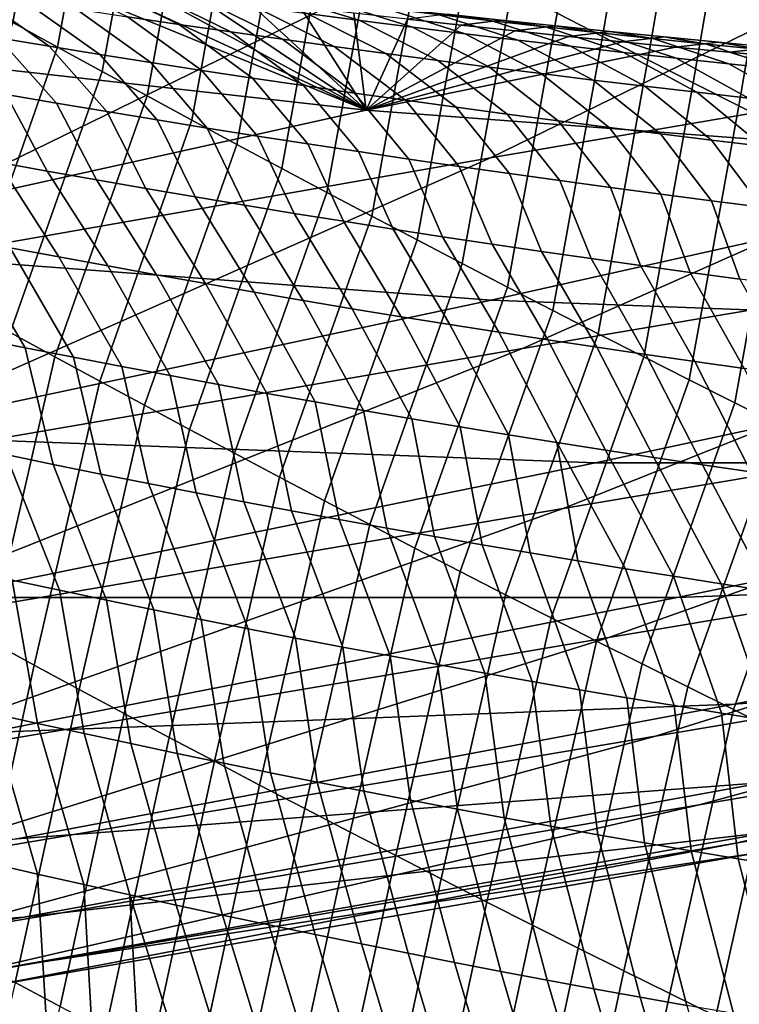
# Model space of a CAD drawing. Header units: metres. Extents: x -240 to 45, y -77 to 27.
# Tile 803 of 1056: x 12.946 to 13.817, y -25.258 to -24.067. Entities that reach past the tile are written whole.
import ezdxf

# ---------------------------------------------------------------- set-up
doc = ezdxf.new("R2010")
doc.units = ezdxf.units.M
doc.layers.add('solid_102011X2', color=7, linetype='CONTINUOUS')

msp = doc.modelspace()

# ---------------------------------------------------------------- linework, layer by layer
at = {"layer": 'solid_102011X2'}
for points in [[(12.968797, 23.521524), (12.419049, -23.807344), (11.8618, -24.081448), (12.418775, 23.807486)], [(12.524276, -24.089138, 0.275086), (13.587281, -23.524096, 0.275086), (12.543022, -24.080269, 0.28258)], [(12.80562, -23.938379, 0.234964), (13.587281, -23.524096, 0.275086), (12.524276, -24.089138, 0.275086)], [(13.587281, -23.524096, 0.275086), (13.098465, -23.791681, 0.281224), (12.543022, -24.080269, 0.28258)], [(15.284562, -23.65987, 14.05393), (14.42698, -24.078627, 14.25671), (13.516453, -24.233826, 10.08113), (14.380032, -23.812305, 9.87928)], [(12.884356, -24.040024, 121.346069), (12.938293, -24.069946, 121.363121), (12.998589, -23.73819, 121.570892), (12.944656, -23.708227, 121.554405)], [(12.938293, -24.069946, 121.363121), (12.992312, -24.099735, 121.380043), (13.052599, -23.768015, 121.58725), (12.998589, -23.73819, 121.570892)], [(13.596881, -24.058613, 121.743835), (13.651716, -24.086889, 121.758789), (13.706956, -23.764931, 121.975578), (13.652139, -23.736671, 121.961166)], [(13.651716, -24.086889, 121.758789), (13.706623, -24.115021, 121.773605), (13.761842, -23.793043, 121.989868), (13.706956, -23.764931, 121.975578)], [(12.992312, -24.099735, 121.380043), (13.046412, -24.129391, 121.396835), (13.106687, -23.797705, 121.603477), (13.052599, -23.768015, 121.58725)], [(12.543022, -24.080269, 0.28258), (13.098465, -23.791681, 0.281224), (12.797097, -24.033791, 1.528268)], [(13.046412, -24.129391, 121.396835), (13.100594, -24.158911, 121.413506), (13.160851, -23.827255, 121.619591), (13.106687, -23.797705, 121.603477)], [(13.706623, -24.115021, 121.773605), (13.761601, -24.143005, 121.788292), (13.816796, -23.821009, 122.004028), (13.761842, -23.793043, 121.989868)], [(14.380032, -23.812305, 9.87928), (13.516453, -24.233826, 10.08113), (12.623458, -24.390039, 5.916644), (13.493333, -23.965696, 5.716805)], [(13.761601, -24.143005, 121.788292), (13.816651, -24.170845, 121.802849), (13.871818, -23.848824, 122.018059), (13.816796, -23.821009, 122.004028)], [(13.100594, -24.158911, 121.413506), (13.154854, -24.188295, 121.430038), (13.215093, -23.856668, 121.635567), (13.160851, -23.827255, 121.619591)], [(13.816651, -24.170845, 121.802849), (13.871771, -24.198536, 121.817268), (13.926907, -23.876488, 122.03196), (13.871818, -23.848824, 122.018059)], [(13.154854, -24.188295, 121.430038), (13.209193, -24.217541, 121.446442), (13.26941, -23.885941, 121.651421), (13.215093, -23.856668, 121.635567)], [(13.209193, -24.217541, 121.446442), (13.263613, -24.246651, 121.462715), (13.323803, -23.915073, 121.667145), (13.26941, -23.885941, 121.651421)], [(13.263613, -24.246651, 121.462715), (13.31811, -24.275621, 121.478859), (13.378271, -23.944067, 121.682739), (13.323803, -23.915073, 121.667145)], [(15.349802, -23.924364, 18.444128), (14.483618, -24.307751, 18.650181), (13.555003, -24.464521, 14.462894), (14.42698, -24.078627, 14.25671)], [(13.31811, -24.275621, 121.478859), (13.372684, -24.304455, 121.494873), (13.432813, -23.972918, 121.698212), (13.378271, -23.944067, 121.682739)], [(12.623458, -24.390039, 5.916644), (11.920521, -24.46888, 1.725014), (12.797097, -24.033791, 1.528268), (13.493333, -23.965696, 5.716805)], [(13.372684, -24.304455, 121.494873), (13.427338, -24.333147, 121.510757), (13.487429, -24.001625, 121.713547), (13.432813, -23.972918, 121.698212)], [(12.961846, -24.010288, 74.041336), (12.897037, -24.001501, 74.060448), (12.48563, -24.077089, 71.943855), (13.365938, -24.176193, 71.796967)], [(13.427338, -24.333147, 121.510757), (13.482067, -24.361698, 121.526505), (13.542119, -24.03019, 121.72876), (13.487429, -24.001625, 121.713547)], [(13.026662, -24.018867, 74.022499), (12.961846, -24.010288, 74.041336), (13.365938, -24.176193, 71.796967)], [(12.976308, -24.014578, 75.094086), (13.0399, -24.02388, 75.080627), (13.139426, -24.072241, 75.446457), (13.076902, -24.062939, 75.459702)], [(12.889471, -24.033852, 75.50013), (12.982046, -24.098652, 75.864944), (12.920541, -24.08852, 75.878494), (12.827042, -24.023764, 75.51384)], [(13.091485, -24.027245, 74.003944), (13.026662, -24.018867, 74.022499), (13.365938, -24.176193, 71.796967)], [(13.0399, -24.02388, 75.080627), (13.103515, -24.032988, 75.067291), (13.201972, -24.081348, 75.433327), (13.139426, -24.072241, 75.446457)], [(13.156321, -24.035418, 73.985657), (13.091485, -24.027245, 74.003944), (13.365938, -24.176193, 71.796967)], [(13.193115, -24.028181, 74.660797), (13.257994, -24.03652, 74.64769), (13.358214, -24.06745, 75.015121), (13.294504, -24.059128, 75.027985)], [(12.951925, -24.043743, 75.486534), (13.043574, -24.108587, 75.851517), (12.982046, -24.098652, 75.864944), (12.889471, -24.033852, 75.50013)], [(13.103515, -24.032988, 75.067291), (13.167154, -24.041897, 75.05407), (13.264542, -24.090258, 75.420319), (13.201972, -24.081348, 75.433327)], [(13.221171, -24.043386, 73.967636), (13.156321, -24.035418, 73.985657), (13.365938, -24.176193, 71.796967)], [(13.257994, -24.03652, 74.64769), (13.322897, -24.044662, 74.634712), (13.421947, -24.075573, 75.00238), (13.358214, -24.06745, 75.015121)], [(13.482067, -24.361698, 121.526505), (13.536874, -24.39011, 121.542122), (13.596881, -24.058613, 121.743835), (13.542119, -24.03019, 121.72876)], [(13.014402, -24.053438, 75.473061), (13.105125, -24.118326, 75.838196), (13.043574, -24.108587, 75.851517), (12.951925, -24.043743, 75.486534)], [(13.167154, -24.041897, 75.05407), (13.230817, -24.050611, 75.04097), (13.327133, -24.098972, 75.407425), (13.264542, -24.090258, 75.420319)], [(13.28604, -24.051155, 73.94989), (13.221171, -24.043386, 73.967636), (13.365938, -24.176193, 71.796967)], [(13.230817, -24.050611, 75.04097), (13.294504, -24.059128, 75.027985), (13.389748, -24.107489, 75.394646), (13.327133, -24.098972, 75.407425)], [(13.350931, -24.058723, 73.932404), (13.28604, -24.051155, 73.94989), (13.365938, -24.176193, 71.796967)], [(13.322897, -24.044662, 74.634712), (13.387824, -24.052608, 74.621849), (13.485704, -24.0835, 74.989754), (13.421947, -24.075573, 75.00238)], [(13.387824, -24.052608, 74.621849), (13.452777, -24.060358, 74.609116), (13.549483, -24.09123, 74.977249), (13.485704, -24.0835, 74.989754)], [(13.463668, -24.059898, 74.219215), (13.517753, -24.067909, 74.596497), (13.452777, -24.060358, 74.609116), (13.398017, -24.052521, 74.231895)], [(13.076902, -24.062939, 75.459702), (13.166699, -24.127867, 75.824997), (13.105125, -24.118326, 75.838196), (13.014402, -24.053438, 75.473061)], [(13.139426, -24.072241, 75.446457), (13.228294, -24.137213, 75.811913), (13.166699, -24.127867, 75.824997), (13.076902, -24.062939, 75.459702)], [(13.294504, -24.059128, 75.027985), (13.358214, -24.06745, 75.015121), (13.452384, -24.115808, 75.381989), (13.389748, -24.107489, 75.394646)], [(13.415847, -24.066092, 73.915176), (13.350931, -24.058723, 73.932404), (13.365938, -24.176193, 71.796967)], [(13.463668, -24.059898, 74.219215), (13.415847, -24.066092, 73.915176), (13.480776, -24.073259, 73.898216), (13.529344, -24.06708, 74.206665)], [(13.452777, -24.060358, 74.609116), (13.517753, -24.067909, 74.596497), (13.613286, -24.098764, 74.964859), (13.549483, -24.09123, 74.977249)], [(13.529344, -24.06708, 74.206665), (13.582752, -24.075264, 74.584), (13.517753, -24.067909, 74.596497), (13.463668, -24.059898, 74.219215)], [(13.536874, -24.39011, 121.542122), (13.591756, -24.418377, 121.557602), (13.651716, -24.086889, 121.758789), (13.596881, -24.058613, 121.743835)], [(12.827139, -24.385422, 121.156532), (12.881058, -24.415222, 121.174103), (12.992312, -24.099735, 121.380043), (12.938293, -24.069946, 121.363121)], [(13.201972, -24.081348, 75.433327), (13.289912, -24.146358, 75.798935), (13.228294, -24.137213, 75.811913), (13.139426, -24.072241, 75.446457)], [(13.358214, -24.06745, 75.015121), (13.421947, -24.075573, 75.00238), (13.515042, -24.123934, 75.369446), (13.452384, -24.115808, 75.381989)], [(13.480776, -24.073259, 73.898216), (13.415847, -24.066092, 73.915176), (13.365938, -24.176193, 71.796967)], [(13.545691, -24.080223, 73.881538), (13.480776, -24.073259, 73.898216), (13.365938, -24.176193, 71.796967)], [(13.421947, -24.075573, 75.00238), (13.485704, -24.0835, 74.989754), (13.577724, -24.131859, 75.357018), (13.515042, -24.123934, 75.369446)], [(13.529344, -24.06708, 74.206665), (13.480776, -24.073259, 73.898216), (13.545691, -24.080223, 73.881538), (13.595044, -24.074068, 74.194237)], [(13.517753, -24.067909, 74.596497), (13.582752, -24.075264, 74.584), (13.677111, -24.106098, 74.952591), (13.613286, -24.098764, 74.964859)], [(13.595044, -24.074068, 74.194237), (13.647775, -24.08242, 74.571625), (13.582752, -24.075264, 74.584), (13.529344, -24.06708, 74.206665)], [(13.595044, -24.074068, 74.194237), (13.545691, -24.080223, 73.881538), (13.610594, -24.086985, 73.865143), (13.660769, -24.08086, 74.181923)], [(13.582752, -24.075264, 74.584), (13.647775, -24.08242, 74.571625), (13.740958, -24.113235, 74.940445), (13.677111, -24.106098, 74.952591)], [(13.660769, -24.08086, 74.181923), (13.712822, -24.089376, 74.559372), (13.647775, -24.08242, 74.571625), (13.595044, -24.074068, 74.194237)], [(13.365938, -24.176193, 71.796967), (12.48563, -24.077089, 71.943855), (11.744262, -24.239668, 67.732452), (12.62912, -24.339466, 67.577316)], [(14.42698, -24.078627, 14.25671), (13.555003, -24.464521, 14.462894), (12.638376, -24.62228, 10.286369), (13.516453, -24.233826, 10.08113)], [(12.920541, -24.08852, 75.878494), (12.990924, -24.167482, 76.244827), (12.930101, -24.157003, 76.258438), (12.859057, -24.07819, 75.892159)], [(12.982046, -24.098652, 75.864944), (13.051769, -24.177765, 76.231339), (12.990924, -24.167482, 76.244827), (12.920541, -24.08852, 75.878494)], [(13.264542, -24.090258, 75.420319), (13.351552, -24.15531, 75.786079), (13.289912, -24.146358, 75.798935), (13.201972, -24.081348, 75.433327)], [(13.610594, -24.086985, 73.865143), (13.545691, -24.080223, 73.881538), (13.365938, -24.176193, 71.796967)], [(13.675491, -24.093544, 73.84903), (13.610594, -24.086985, 73.865143), (13.365938, -24.176193, 71.796967)], [(13.485704, -24.0835, 74.989754), (13.549483, -24.09123, 74.977249), (13.640427, -24.139589, 75.344711), (13.577724, -24.131859, 75.357018)], [(13.591756, -24.418377, 121.557602), (13.646713, -24.446503, 121.572952), (13.706623, -24.115021, 121.773605), (13.651716, -24.086889, 121.758789)], [(13.660769, -24.08086, 74.181923), (13.610594, -24.086985, 73.865143), (13.675491, -24.093544, 73.84903), (13.726517, -24.087456, 74.169739)], [(13.647775, -24.08242, 74.571625), (13.712822, -24.089376, 74.559372), (13.804827, -24.120176, 74.928413), (13.740958, -24.113235, 74.940445)], [(13.726517, -24.087456, 74.169739), (13.777891, -24.096136, 74.547241), (13.712822, -24.089376, 74.559372), (13.660769, -24.08086, 74.181923)], [(13.726517, -24.087456, 74.169739), (13.675491, -24.093544, 73.84903), (13.740387, -24.099901, 73.833191), (13.792289, -24.093857, 74.157677)], [(13.792289, -24.093857, 74.157677), (13.842983, -24.102697, 74.535233), (13.777891, -24.096136, 74.547241), (13.726517, -24.087456, 74.169739)], [(12.881058, -24.415222, 121.174103), (12.935061, -24.444891, 121.191544), (13.046412, -24.129391, 121.396835), (12.992312, -24.099735, 121.380043)], [(13.043574, -24.108587, 75.851517), (13.112637, -24.187847, 76.217957), (13.051769, -24.177765, 76.231339), (12.982046, -24.098652, 75.864944)], [(13.327133, -24.098972, 75.407425), (13.413214, -24.164062, 75.773338), (13.351552, -24.15531, 75.786079), (13.264542, -24.090258, 75.420319)], [(13.389748, -24.107489, 75.394646), (13.474896, -24.172617, 75.760719), (13.413214, -24.164062, 75.773338), (13.327133, -24.098972, 75.407425)], [(13.740387, -24.099901, 73.833191), (13.675491, -24.093544, 73.84903), (13.365938, -24.176193, 71.796967)], [(13.805286, -24.106062, 73.817635), (13.740387, -24.099901, 73.833191), (13.365938, -24.176193, 71.796967), (14.249256, -24.242279, 71.649574)], [(13.549483, -24.09123, 74.977249), (13.613286, -24.098764, 74.964859), (13.703151, -24.14712, 75.33252), (13.640427, -24.139589, 75.344711)], [(13.613286, -24.098764, 74.964859), (13.677111, -24.106098, 74.952591), (13.765897, -24.154453, 75.32045), (13.703151, -24.14712, 75.33252)], [(13.712822, -24.089376, 74.559372), (13.777891, -24.096136, 74.547241), (13.868718, -24.126917, 74.916504), (13.804827, -24.120176, 74.928413)], [(13.792289, -24.093857, 74.157677), (13.740387, -24.099901, 73.833191), (13.805286, -24.106062, 73.817635), (13.858085, -24.100061, 74.145729)], [(13.777891, -24.096136, 74.547241), (13.842983, -24.102697, 74.535233), (13.932631, -24.133459, 74.904716), (13.868718, -24.126917, 74.916504)], [(13.858085, -24.100061, 74.145729), (13.908099, -24.109058, 74.523346), (13.842983, -24.102697, 74.535233), (13.792289, -24.093857, 74.157677)], [(13.858085, -24.100061, 74.145729), (13.805286, -24.106062, 73.817635), (13.870194, -24.112022, 73.802345), (13.923903, -24.106071, 74.133911)], [(13.105125, -24.118326, 75.838196), (13.173527, -24.197729, 76.204689), (13.112637, -24.187847, 76.217957), (13.043574, -24.108587, 75.851517)], [(13.452384, -24.115808, 75.381989), (13.536601, -24.180975, 75.748207), (13.474896, -24.172617, 75.760719), (13.389748, -24.107489, 75.394646)], [(13.677111, -24.106098, 74.952591), (13.740958, -24.113235, 74.940445), (13.828665, -24.161591, 75.308495), (13.765897, -24.154453, 75.32045)], [(13.870194, -24.112022, 73.802345), (13.805286, -24.106062, 73.817635), (14.249256, -24.242279, 71.649574)], [(13.166699, -24.127867, 75.824997), (13.234439, -24.207415, 76.191544), (13.173527, -24.197729, 76.204689), (13.105125, -24.118326, 75.838196)], [(13.515042, -24.123934, 75.369446), (13.598328, -24.189135, 75.735817), (13.536601, -24.180975, 75.748207), (13.452384, -24.115808, 75.381989)], [(13.577724, -24.131859, 75.357018), (13.660075, -24.197096, 75.723541), (13.598328, -24.189135, 75.735817), (13.515042, -24.123934, 75.369446)], [(13.646713, -24.446503, 121.572952), (13.701746, -24.474485, 121.588165), (13.761601, -24.143005, 121.788292), (13.706623, -24.115021, 121.773605)], [(13.740958, -24.113235, 74.940445), (13.804827, -24.120176, 74.928413), (13.891453, -24.168528, 75.296654), (13.828665, -24.161591, 75.308495)], [(13.804827, -24.120176, 74.928413), (13.868718, -24.126917, 74.916504), (13.954263, -24.175266, 75.284935), (13.891453, -24.168528, 75.296654)], [(12.935061, -24.444891, 121.191544), (12.989149, -24.474428, 121.208855), (13.100594, -24.158911, 121.413506), (13.046412, -24.129391, 121.396835)], [(13.228294, -24.137213, 75.811913), (13.295372, -24.216898, 76.178513), (13.234439, -24.207415, 76.191544), (13.166699, -24.127867, 75.824997)], [(13.640427, -24.139589, 75.344711), (13.721844, -24.204861, 75.71138), (13.660075, -24.197096, 75.723541), (13.577724, -24.131859, 75.357018)], [(12.930101, -24.157003, 76.258438), (12.979506, -24.249817, 76.625366), (12.91977, -24.238998, 76.638992), (12.869301, -24.146324, 76.272163)], [(13.289912, -24.146358, 75.798935), (13.356327, -24.226183, 76.165588), (13.295372, -24.216898, 76.178513), (13.228294, -24.137213, 75.811913)], [(13.351552, -24.15531, 75.786079), (13.417304, -24.23527, 76.152786), (13.356327, -24.226183, 76.165588), (13.289912, -24.146358, 75.798935)], [(13.703151, -24.14712, 75.33252), (13.783633, -24.212425, 75.699333), (13.721844, -24.204861, 75.71138), (13.640427, -24.139589, 75.344711)], [(13.701746, -24.474485, 121.588165), (13.756853, -24.502323, 121.603241), (13.816651, -24.170845, 121.802849), (13.761601, -24.143005, 121.788292)], [(13.765897, -24.154453, 75.32045), (13.845444, -24.219793, 75.687408), (13.783633, -24.212425, 75.699333), (13.703151, -24.14712, 75.33252)], [(12.990924, -24.167482, 76.244827), (13.039265, -24.260437, 76.611855), (12.979506, -24.249817, 76.625366), (12.930101, -24.157003, 76.258438)], [(12.989149, -24.474428, 121.208855), (13.04332, -24.503836, 121.226036), (13.154854, -24.188295, 121.430038), (13.100594, -24.158911, 121.413506)], [(13.413214, -24.164062, 75.773338), (13.478302, -24.244156, 76.140099), (13.417304, -24.23527, 76.152786), (13.351552, -24.15531, 75.786079)], [(15.418939, -24.151886, 22.849031), (14.545197, -24.499802, 23.056997), (13.604301, -24.657915, 18.859358), (14.483618, -24.307751, 18.650181)], [(13.828665, -24.161591, 75.308495), (13.907275, -24.226961, 75.675591), (13.845444, -24.219793, 75.687408), (13.765897, -24.154453, 75.32045)], [(13.051769, -24.177765, 76.231339), (13.099045, -24.270859, 76.59845), (13.039265, -24.260437, 76.611855), (12.990924, -24.167482, 76.244827)], [(13.474896, -24.172617, 75.760719), (13.539321, -24.25284, 76.127525), (13.478302, -24.244156, 76.140099), (13.413214, -24.164062, 75.773338)], [(13.756853, -24.502323, 121.603241), (13.812035, -24.530014, 121.618187), (13.871771, -24.198536, 121.817268), (13.816651, -24.170845, 121.802849)], [(14.249256, -24.242279, 71.649574), (13.365938, -24.176193, 71.796967), (12.62912, -24.339466, 67.577316), (13.517005, -24.406025, 67.421646)], [(13.112637, -24.187847, 76.217957), (13.158847, -24.281082, 76.585167), (13.099045, -24.270859, 76.59845), (13.051769, -24.177765, 76.231339)], [(13.536601, -24.180975, 75.748207), (13.600362, -24.261328, 76.115074), (13.539321, -24.25284, 76.127525), (13.474896, -24.172617, 75.760719)], [(13.598328, -24.189135, 75.735817), (13.661424, -24.269613, 76.10273), (13.600362, -24.261328, 76.115074), (13.536601, -24.180975, 75.748207)], [(13.04332, -24.503836, 121.226036), (13.097574, -24.533108, 121.24308), (13.209193, -24.217541, 121.446442), (13.154854, -24.188295, 121.430038)], [(13.173527, -24.197729, 76.204689), (13.21867, -24.291107, 76.571991), (13.158847, -24.281082, 76.585167), (13.112637, -24.187847, 76.217957)], [(13.660075, -24.197096, 75.723541), (13.722507, -24.277699, 76.090508), (13.661424, -24.269613, 76.10273), (13.598328, -24.189135, 75.735817)], [(13.234439, -24.207415, 76.191544), (13.278515, -24.300934, 76.558929), (13.21867, -24.291107, 76.571991), (13.173527, -24.197729, 76.204689)], [(13.295372, -24.216898, 76.178513), (13.338382, -24.310562, 76.545982), (13.278515, -24.300934, 76.558929), (13.234439, -24.207415, 76.191544)], [(13.721844, -24.204861, 75.71138), (13.783609, -24.285585, 76.0784), (13.722507, -24.277699, 76.090508), (13.660075, -24.197096, 75.723541)], [(13.783633, -24.212425, 75.699333), (13.844733, -24.29327, 76.066406), (13.783609, -24.285585, 76.0784), (13.721844, -24.204861, 75.71138)], [(13.812035, -24.530014, 121.618187), (13.867289, -24.557562, 121.632996), (13.92696, -24.226078, 121.831558), (13.871771, -24.198536, 121.817268)], [(13.097574, -24.533108, 121.24308), (13.151911, -24.562246, 121.259995), (13.263613, -24.246651, 121.462715), (13.209193, -24.217541, 121.446442)], [(13.356327, -24.226183, 76.165588), (13.39827, -24.31999, 76.53315), (13.338382, -24.310562, 76.545982), (13.295372, -24.216898, 76.178513)], [(13.845444, -24.219793, 75.687408), (13.905878, -24.300753, 76.054527), (13.844733, -24.29327, 76.066406), (13.783633, -24.212425, 75.699333)], [(12.91977, -24.238998, 76.638992), (12.993894, -24.353651, 76.995338), (12.934824, -24.342518, 77.009033), (12.860057, -24.227983, 76.65274)], [(13.417304, -24.23527, 76.152786), (13.458178, -24.329222, 76.520432), (13.39827, -24.31999, 76.53315), (13.356327, -24.226183, 76.165588)], [(13.516453, -24.233826, 10.08113), (12.638376, -24.62228, 10.286369), (11.738976, -24.781111, 6.119839), (12.623458, -24.390039, 5.916644)], [(12.979506, -24.249817, 76.625366), (13.052986, -24.364586, 76.98175), (12.993894, -24.353651, 76.995338), (12.91977, -24.238998, 76.638992)], [(13.478302, -24.244156, 76.140099), (13.518107, -24.338251, 76.507828), (13.458178, -24.329222, 76.520432), (13.417304, -24.23527, 76.152786)], [(15.134377, -24.275246, 71.501877), (14.249256, -24.242279, 71.649574), (13.517005, -24.406025, 67.421646), (14.406706, -24.43924, 67.265656)], [(13.039265, -24.260437, 76.611855), (13.1121, -24.375322, 76.968277), (13.052986, -24.364586, 76.98175), (12.979506, -24.249817, 76.625366)], [(13.151911, -24.562246, 121.259995), (13.20633, -24.591251, 121.276779), (13.31811, -24.275621, 121.478859), (13.263613, -24.246651, 121.462715)], [(13.539321, -24.25284, 76.127525), (13.578058, -24.347084, 76.495338), (13.518107, -24.338251, 76.507828), (13.478302, -24.244156, 76.140099)], [(13.600362, -24.261328, 76.115074), (13.638029, -24.355715, 76.482964), (13.578058, -24.347084, 76.495338), (13.539321, -24.25284, 76.127525)], [(13.099045, -24.270859, 76.59845), (13.171236, -24.385857, 76.954918), (13.1121, -24.375322, 76.968277), (13.039265, -24.260437, 76.611855)], [(13.661424, -24.269613, 76.10273), (13.698021, -24.364149, 76.470695), (13.638029, -24.355715, 76.482964), (13.600362, -24.261328, 76.115074)], [(13.158847, -24.281082, 76.585167), (13.230394, -24.396193, 76.941681), (13.171236, -24.385857, 76.954918), (13.099045, -24.270859, 76.59845)], [(13.20633, -24.591251, 121.276779), (13.260831, -24.620121, 121.293427), (13.372684, -24.304455, 121.494873), (13.31811, -24.275621, 121.478859)], [(13.722507, -24.277699, 76.090508), (13.758034, -24.372381, 76.458549), (13.698021, -24.364149, 76.470695), (13.661424, -24.269613, 76.10273)], [(13.783609, -24.285585, 76.0784), (13.818066, -24.380415, 76.446518), (13.758034, -24.372381, 76.458549), (13.722507, -24.277699, 76.090508)], [(13.21867, -24.291107, 76.571991), (13.289575, -24.406328, 76.928551), (13.230394, -24.396193, 76.941681), (13.158847, -24.281082, 76.585167)], [(13.278515, -24.300934, 76.558929), (13.348776, -24.416262, 76.915535), (13.289575, -24.406328, 76.928551), (13.21867, -24.291107, 76.571991)], [(13.844733, -24.29327, 76.066406), (13.878119, -24.388248, 76.434601), (13.818066, -24.380415, 76.446518), (13.783609, -24.285585, 76.0784)], [(13.338382, -24.310562, 76.545982), (13.407998, -24.425997, 76.902634), (13.348776, -24.416262, 76.915535), (13.278515, -24.300934, 76.558929)], [(14.483618, -24.307751, 18.650181), (13.604301, -24.657915, 18.859358), (12.669806, -24.816982, 14.672205), (13.555003, -24.464521, 14.462894)], [(13.260831, -24.620121, 121.293427), (13.315413, -24.648853, 121.309944), (13.427338, -24.333147, 121.510757), (13.372684, -24.304455, 121.494873)], [(13.39827, -24.31999, 76.53315), (13.467242, -24.43553, 76.889847), (13.407998, -24.425997, 76.902634), (13.338382, -24.310562, 76.545982)], [(12.875776, -24.331184, 77.02285), (12.953142, -24.463614, 77.372673), (12.894766, -24.451986, 77.386559), (12.816752, -24.319651, 77.036774)], [(13.458178, -24.329222, 76.520432), (13.526506, -24.444862, 76.877167), (13.467242, -24.43553, 76.889847), (13.39827, -24.31999, 76.53315)], [(12.934824, -24.342518, 77.009033), (13.011541, -24.475039, 77.35891), (12.953142, -24.463614, 77.372673), (12.875776, -24.331184, 77.02285)], [(13.315413, -24.648853, 121.309944), (13.370075, -24.67745, 121.326324), (13.482067, -24.361698, 121.526505), (13.427338, -24.333147, 121.510757)], [(13.518107, -24.338251, 76.507828), (13.585793, -24.453993, 76.864609), (13.526506, -24.444862, 76.877167), (13.458178, -24.329222, 76.520432)], [(13.578058, -24.347084, 76.495338), (13.645099, -24.462925, 76.852165), (13.585793, -24.453993, 76.864609), (13.518107, -24.338251, 76.507828)], [(13.517005, -24.406025, 67.421646), (12.62912, -24.339466, 67.577316), (11.857141, -24.502184, 63.365269), (12.749414, -24.569231, 63.200912)], [(12.993894, -24.353651, 76.995338), (13.069964, -24.486265, 77.345253), (13.011541, -24.475039, 77.35891), (12.934824, -24.342518, 77.009033)], [(13.638029, -24.355715, 76.482964), (13.704426, -24.471653, 76.839828), (13.645099, -24.462925, 76.852165), (13.578058, -24.347084, 76.495338)], [(15.487211, -24.342546, 27.265949), (14.60694, -24.654955, 27.474442), (13.659581, -24.814198, 23.26779), (14.545197, -24.499802, 23.056997)], [(13.052986, -24.364586, 76.98175), (13.128409, -24.49729, 77.331711), (13.069964, -24.486265, 77.345253), (12.993894, -24.353651, 76.995338)], [(13.370075, -24.67745, 121.326324), (13.424819, -24.70591, 121.342575), (13.536874, -24.39011, 121.542122), (13.482067, -24.361698, 121.526505)], [(13.698021, -24.364149, 76.470695), (13.763773, -24.480181, 76.827614), (13.704426, -24.471653, 76.839828), (13.638029, -24.355715, 76.482964)], [(13.1121, -24.375322, 76.968277), (13.186876, -24.508114, 77.318283), (13.128409, -24.49729, 77.331711), (13.052986, -24.364586, 76.98175)], [(13.758034, -24.372381, 76.458549), (13.823141, -24.488508, 76.815514), (13.763773, -24.480181, 76.827614), (13.698021, -24.364149, 76.470695)], [(13.818066, -24.380415, 76.446518), (13.882529, -24.496634, 76.80352), (13.823141, -24.488508, 76.815514), (13.758034, -24.372381, 76.458549)], [(13.171236, -24.385857, 76.954918), (13.245365, -24.518736, 77.30497), (13.186876, -24.508114, 77.318283), (13.1121, -24.375322, 76.968277)], [(13.230394, -24.396193, 76.941681), (13.303877, -24.529158, 77.291771), (13.245365, -24.518736, 77.30497), (13.171236, -24.385857, 76.954918)], [(13.289575, -24.406328, 76.928551), (13.36241, -24.539377, 77.278687), (13.303877, -24.529158, 77.291771), (13.230394, -24.396193, 76.941681)], [(13.424819, -24.70591, 121.342575), (13.479641, -24.73423, 121.358681), (13.591756, -24.418377, 121.557602), (13.536874, -24.39011, 121.542122)], [(14.406706, -24.43924, 67.265656), (13.517005, -24.406025, 67.421646), (12.749414, -24.569231, 63.200912), (13.643513, -24.602709, 63.036221)], [(13.348776, -24.416262, 76.915535), (13.420964, -24.549393, 77.265717), (13.36241, -24.539377, 77.278687), (13.289575, -24.406328, 76.928551)], [(13.407998, -24.425997, 76.902634), (13.479541, -24.559208, 77.252861), (13.420964, -24.549393, 77.265717), (13.348776, -24.416262, 76.915535)], [(13.479641, -24.73423, 121.358681), (13.534543, -24.762411, 121.374657), (13.646713, -24.446503, 121.572952), (13.591756, -24.418377, 121.557602)], [(13.467242, -24.43553, 76.889847), (13.538137, -24.568821, 77.24012), (13.479541, -24.559208, 77.252861), (13.407998, -24.425997, 76.902634)], [(12.855451, -24.788713, 121.014015), (12.909677, -24.818232, 121.031929), (12.989149, -24.474428, 121.208855), (12.935061, -24.444891, 121.191544)], [(13.526506, -24.444862, 76.877167), (13.596756, -24.578232, 77.227493), (13.538137, -24.568821, 77.24012), (13.467242, -24.43553, 76.889847)], [(13.585793, -24.453993, 76.864609), (13.655396, -24.58744, 77.214973), (13.596756, -24.578232, 77.227493), (13.526506, -24.444862, 76.877167)], [(15.297004, -24.439095, 67.109558), (14.406706, -24.43924, 67.265656), (13.643513, -24.602709, 63.036221), (14.538216, -24.6026, 62.871418)], [(12.953142, -24.463614, 77.372673), (12.987097, -24.604694, 77.726097), (12.929519, -24.592873, 77.73999), (12.894766, -24.451986, 77.386559)], [(13.534543, -24.762411, 121.374657), (13.589524, -24.790451, 121.390495), (13.701746, -24.474485, 121.588165), (13.646713, -24.446503, 121.572952)], [(13.645099, -24.462925, 76.852165), (13.714056, -24.596445, 77.202576), (13.655396, -24.58744, 77.214973), (13.585793, -24.453993, 76.864609)], [(13.555003, -24.464521, 14.462894), (12.669806, -24.816982, 14.672205), (11.746986, -24.977089, 10.49472), (12.638376, -24.62228, 10.286369)], [(13.011541, -24.475039, 77.35891), (13.044699, -24.616316, 77.712311), (12.987097, -24.604694, 77.726097), (12.953142, -24.463614, 77.372673)], [(13.704426, -24.471653, 76.839828), (13.772737, -24.605247, 77.190292), (13.714056, -24.596445, 77.202576), (13.645099, -24.462925, 76.852165)], [(12.909677, -24.818232, 121.031929), (12.963989, -24.84762, 121.049706), (13.04332, -24.503836, 121.226036), (12.989149, -24.474428, 121.208855)], [(13.069964, -24.486265, 77.345253), (13.102324, -24.627737, 77.698639), (13.044699, -24.616316, 77.712311), (13.011541, -24.475039, 77.35891)], [(13.589524, -24.790451, 121.390495), (13.644584, -24.818352, 121.406197), (13.756853, -24.502323, 121.603241), (13.701746, -24.474485, 121.588165)], [(13.763773, -24.480181, 76.827614), (13.831438, -24.613848, 77.178116), (13.772737, -24.605247, 77.190292), (13.704426, -24.471653, 76.839828)], [(13.823141, -24.488508, 76.815514), (13.890161, -24.622246, 77.166061), (13.831438, -24.613848, 77.178116), (13.763773, -24.480181, 76.827614)], [(13.128409, -24.49729, 77.331711), (13.159972, -24.638956, 77.685089), (13.102324, -24.627737, 77.698639), (13.069964, -24.486265, 77.345253)], [(14.545197, -24.499802, 23.056997), (13.659581, -24.814198, 23.26779), (12.713037, -24.974339, 19.071377), (13.604301, -24.657915, 18.859358)], [(12.963989, -24.84762, 121.049706), (13.01839, -24.876879, 121.067352), (13.097574, -24.533108, 121.24308), (13.04332, -24.503836, 121.226036)], [(13.186876, -24.508114, 77.318283), (13.217643, -24.649975, 77.671646), (13.159972, -24.638956, 77.685089), (13.128409, -24.49729, 77.331711)], [(13.644584, -24.818352, 121.406197), (13.69972, -24.846111, 121.421768), (13.812035, -24.530014, 121.618187), (13.756853, -24.502323, 121.603241)], [(15.549787, -24.496517, 31.692133), (14.664003, -24.773413, 31.89975), (13.716043, -24.933575, 27.685452), (14.60694, -24.654955, 27.474442)], [(13.245365, -24.518736, 77.30497), (13.275335, -24.660793, 77.658318), (13.217643, -24.649975, 77.671646), (13.186876, -24.508114, 77.318283)], [(13.303877, -24.529158, 77.291771), (13.333052, -24.671408, 77.645103), (13.275335, -24.660793, 77.658318), (13.245365, -24.518736, 77.30497)], [(13.36241, -24.539377, 77.278687), (13.390789, -24.681822, 77.632004), (13.333052, -24.671408, 77.645103), (13.303877, -24.529158, 77.291771)], [(13.01839, -24.876879, 121.067352), (13.072876, -24.906006, 121.084862), (13.151911, -24.562246, 121.259995), (13.097574, -24.533108, 121.24308)], [(13.420964, -24.549393, 77.265717), (13.448548, -24.692034, 77.619019), (13.390789, -24.681822, 77.632004), (13.36241, -24.539377, 77.278687)], [(13.69972, -24.846111, 121.421768), (13.754935, -24.873728, 121.437195), (13.867289, -24.557562, 121.632996), (13.812035, -24.530014, 121.618187)], [(13.479541, -24.559208, 77.252861), (13.50633, -24.702044, 77.60614), (13.448548, -24.692034, 77.619019), (13.420964, -24.549393, 77.265717)], [(13.072876, -24.906006, 121.084862), (13.127448, -24.935001, 121.102234), (13.20633, -24.591251, 121.276779), (13.151911, -24.562246, 121.259995)], [(13.538137, -24.568821, 77.24012), (13.564133, -24.711851, 77.593384), (13.50633, -24.702044, 77.60614), (13.479541, -24.559208, 77.252861)], [(13.754935, -24.873728, 121.437195), (13.810226, -24.901201, 121.452484), (13.922616, -24.584961, 121.647667), (13.867289, -24.557562, 121.632996)], [(13.643513, -24.602709, 63.036221), (12.749414, -24.569231, 63.200912), (11.945168, -24.732096, 58.987926), (12.843479, -24.765852, 58.814072)], [(13.596756, -24.578232, 77.227493), (13.621957, -24.721457, 77.580742), (13.564133, -24.711851, 77.593384), (13.538137, -24.568821, 77.24012)], [(15.432298, -24.568905, 62.70673), (14.538216, -24.6026, 62.871418), (13.742401, -24.765797, 58.640099), (14.640703, -24.731928, 58.466248)], [(12.929519, -24.592873, 77.73999), (12.994575, -24.756994, 78.078583), (12.937506, -24.744843, 78.092628), (12.871964, -24.580851, 77.754005)], [(13.596756, -24.578232, 77.227493), (13.655396, -24.58744, 77.214973), (13.737669, -24.740059, 77.555786), (13.679803, -24.73086, 77.568207)], [(13.596756, -24.578232, 77.227493), (13.679803, -24.73086, 77.568207), (13.621957, -24.721457, 77.580742)], [(13.655396, -24.58744, 77.214973), (13.714056, -24.596445, 77.202576), (13.795557, -24.749056, 77.543488), (13.737669, -24.740059, 77.555786)], [(13.810226, -24.901201, 121.452484), (13.865594, -24.928532, 121.467628), (13.978015, -24.612213, 121.662201), (13.922616, -24.584961, 121.647667)], [(12.987097, -24.604694, 77.726097), (13.051667, -24.768944, 78.064659), (12.994575, -24.756994, 78.078583), (12.929519, -24.592873, 77.73999)], [(13.127448, -24.935001, 121.102234), (13.182106, -24.963863, 121.119469), (13.260831, -24.620121, 121.293427), (13.20633, -24.591251, 121.276779)], [(13.714056, -24.596445, 77.202576), (13.772737, -24.605247, 77.190292), (13.853466, -24.757849, 77.531296), (13.795557, -24.749056, 77.543488)], [(14.538216, -24.6026, 62.871418), (13.643513, -24.602709, 63.036221), (12.843479, -24.765852, 58.814072), (13.742401, -24.765797, 58.640099)], [(13.044699, -24.616316, 77.712311), (13.108785, -24.780691, 78.05085), (13.051667, -24.768944, 78.064659), (12.987097, -24.604694, 77.726097)], [(13.772737, -24.605247, 77.190292), (13.831438, -24.613848, 77.178116), (13.911395, -24.766439, 77.519218), (13.853466, -24.757849, 77.531296)], [(13.102324, -24.627737, 77.698639), (13.165925, -24.792236, 78.037148), (13.108785, -24.780691, 78.05085), (13.044699, -24.616316, 77.712311)], [(13.182106, -24.963863, 121.119469), (13.23685, -24.992592, 121.136566), (13.315413, -24.648853, 121.309944), (13.260831, -24.620121, 121.293427)], [(15.601777, -24.613983, 36.124805), (14.711525, -24.855482, 36.330139), (13.768859, -25.016375, 32.109562), (14.664003, -24.773413, 31.89975)], [(13.159972, -24.638956, 77.685089), (13.223089, -24.803577, 78.023567), (13.165925, -24.792236, 78.037148), (13.102324, -24.627737, 77.698639)], [(13.217643, -24.649975, 77.671646), (13.280277, -24.814716, 78.010101), (13.223089, -24.803577, 78.023567), (13.159972, -24.638956, 77.685089)], [(13.604301, -24.657915, 18.859358), (12.713037, -24.974339, 19.071377), (11.772578, -25.135477, 14.884362), (12.669806, -24.816982, 14.672205)], [(14.60694, -24.654955, 27.474442), (13.716043, -24.933575, 27.685452), (12.763272, -25.094568, 23.481129), (13.659581, -24.814198, 23.26779)], [(13.275335, -24.660793, 77.658318), (13.337488, -24.825653, 77.99675), (13.280277, -24.814716, 78.010101), (13.217643, -24.649975, 77.671646)], [(13.23685, -24.992592, 121.136566), (13.291677, -25.021187, 121.153534), (13.370075, -24.67745, 121.326324), (13.315413, -24.648853, 121.309944)], [(13.333052, -24.671408, 77.645103), (13.394723, -24.836386, 77.983513), (13.337488, -24.825653, 77.99675), (13.275335, -24.660793, 77.658318)], [(13.390789, -24.681822, 77.632004), (13.45198, -24.846914, 77.97039), (13.394723, -24.836386, 77.983513), (13.333052, -24.671408, 77.645103)], [(15.537159, -24.664265, 58.292751), (14.640703, -24.731928, 58.466248), (13.810699, -24.894861, 54.233135), (14.711266, -24.826815, 54.050396)], [(13.291677, -25.021187, 121.153534), (13.346589, -25.049646, 121.170357), (13.424819, -24.70591, 121.342575), (13.370075, -24.67745, 121.326324)], [(13.448548, -24.692034, 77.619019), (13.509259, -24.857239, 77.957382), (13.45198, -24.846914, 77.97039), (13.390789, -24.681822, 77.632004)], [(13.50633, -24.702044, 77.60614), (13.566561, -24.867359, 77.944489), (13.509259, -24.857239, 77.957382), (13.448548, -24.692034, 77.619019)], [(15.638369, -24.69523, 40.561234), (14.744718, -24.901556, 40.762886), (13.813196, -25.063028, 36.537338), (14.711525, -24.855482, 36.330139)], [(13.346589, -25.049646, 121.170357), (13.401585, -25.077971, 121.187042), (13.479641, -24.73423, 121.358681), (13.424819, -24.70591, 121.342575)], [(13.564133, -24.711851, 77.593384), (13.623885, -24.877275, 77.931709), (13.566561, -24.867359, 77.944489), (13.50633, -24.702044, 77.60614)], [(13.621957, -24.721457, 77.580742), (13.681231, -24.886988, 77.919044), (13.623885, -24.877275, 77.931709), (13.564133, -24.711851, 77.593384)], [(14.640703, -24.731928, 58.466248), (13.742401, -24.765797, 58.640099), (12.908283, -24.928886, 54.416245), (13.810699, -24.894861, 54.233135)], [(13.679803, -24.73086, 77.568207), (13.738599, -24.896494, 77.906494), (13.681231, -24.886988, 77.919044), (13.621957, -24.721457, 77.580742)], [(13.737669, -24.740059, 77.555786), (13.795989, -24.905798, 77.894058), (13.738599, -24.896494, 77.906494), (13.679803, -24.73086, 77.568207)], [(12.937506, -24.744843, 78.092628), (12.968028, -24.918013, 78.431618), (12.911688, -24.905474, 78.445831), (12.880462, -24.732491, 78.106781)], [(13.401585, -25.077971, 121.187042), (13.456664, -25.106159, 121.203598), (13.534543, -24.762411, 121.374657), (13.479641, -24.73423, 121.358681)], [(13.795557, -24.749056, 77.543488), (13.8534, -24.914894, 77.881737), (13.795989, -24.905798, 77.894058), (13.737669, -24.740059, 77.555786)], [(12.994575, -24.756994, 78.078583), (13.024392, -24.930349, 78.417526), (12.968028, -24.918013, 78.431618), (12.937506, -24.744843, 78.092628)], [(13.853466, -24.757849, 77.531296), (13.910833, -24.923788, 77.86953), (13.8534, -24.914894, 77.881737), (13.795557, -24.749056, 77.543488)], [(13.742401, -24.765797, 58.640099), (12.843479, -24.765852, 58.814072), (12.005252, -24.928871, 54.599483), (12.908283, -24.928886, 54.416245)], [(13.051667, -24.768944, 78.064659), (13.080782, -24.942484, 78.403542), (13.024392, -24.930349, 78.417526), (12.994575, -24.756994, 78.078583)], [(13.456664, -25.106159, 121.203598), (13.511826, -25.134209, 121.220001), (13.589524, -24.790451, 121.390495), (13.534543, -24.762411, 121.374657)], [(14.664003, -24.773413, 31.89975), (13.768859, -25.016375, 32.109562), (12.815728, -25.178019, 27.898691), (13.716043, -24.933575, 27.685452)], [(13.108785, -24.780691, 78.05085), (13.137197, -24.954416, 78.389679), (13.080782, -24.942484, 78.403542), (13.051667, -24.768944, 78.064659)], [(13.165925, -24.792236, 78.037148), (13.193635, -24.966146, 78.375931), (13.137197, -24.954416, 78.389679), (13.108785, -24.780691, 78.05085)], [(13.511826, -25.134209, 121.220001), (13.567069, -25.162121, 121.236275), (13.644584, -24.818352, 121.406197), (13.589524, -24.790451, 121.390495)], [(13.223089, -24.803577, 78.023567), (13.250099, -24.977674, 78.362289), (13.193635, -24.966146, 78.375931), (13.165925, -24.792236, 78.037148)], [(13.280277, -24.814716, 78.010101), (13.306587, -24.989, 78.34877), (13.250099, -24.977674, 78.362289), (13.223089, -24.803577, 78.023567)], [(13.659581, -24.814198, 23.26779), (12.763272, -25.094568, 23.481129), (11.811007, -25.256502, 19.285957), (12.713037, -24.974339, 19.071377)], [(13.337488, -24.825653, 77.99675), (13.363099, -25.000122, 78.335365), (13.306587, -24.989, 78.34877), (13.280277, -24.814716, 78.010101)], [(12.831871, -25.172934, 120.874023), (12.886312, -25.202234, 120.892365), (12.963989, -24.84762, 121.049706), (12.909677, -24.818232, 121.031929)], [(14.711266, -24.826815, 54.050396), (13.810699, -24.894861, 54.233135), (12.943001, -25.057892, 50.008221), (13.847691, -24.989475, 49.816666)], [(13.394723, -24.836386, 77.983513), (13.419635, -25.01104, 78.322075), (13.363099, -25.000122, 78.335365), (13.337488, -24.825653, 77.99675)], [(13.567069, -25.162121, 121.236275), (13.622395, -25.189896, 121.252403), (13.69972, -24.846111, 121.421768), (13.644584, -24.818352, 121.406197)], [(13.45198, -24.846914, 77.97039), (13.476194, -25.021755, 78.308899), (13.419635, -25.01104, 78.322075), (13.394723, -24.836386, 77.983513)], [(12.886312, -25.202234, 120.892365), (12.940845, -25.231407, 120.910568), (13.01839, -24.876879, 121.067352), (12.963989, -24.84762, 121.049706)], [(13.509259, -24.857239, 77.957382), (13.532777, -25.032267, 78.295837), (13.476194, -25.021755, 78.308899), (13.45198, -24.846914, 77.97039)], [(13.622395, -25.189896, 121.252403), (13.677802, -25.217529, 121.268394), (13.754935, -24.873728, 121.437195), (13.69972, -24.846111, 121.421768)], [(14.711525, -24.855482, 36.330139), (13.813196, -25.063028, 36.537338), (12.865597, -25.225155, 32.321278), (13.768859, -25.016375, 32.109562)], [(13.566561, -24.867359, 77.944489), (13.589383, -25.042574, 78.28289), (13.532777, -25.032267, 78.295837), (13.509259, -24.857239, 77.957382)], [(13.623885, -24.877275, 77.931709), (13.646012, -25.052677, 78.270058), (13.589383, -25.042574, 78.28289), (13.566561, -24.867359, 77.944489)], [(13.677802, -25.217529, 121.268394), (13.73329, -25.245022, 121.284241), (13.810226, -24.901201, 121.452484), (13.754935, -24.873728, 121.437195)], [(12.940845, -25.231407, 120.910568), (12.995467, -25.260452, 120.928627), (13.072876, -24.906006, 121.084862), (13.01839, -24.876879, 121.067352)], [(14.749297, -24.886929, 49.625767), (13.847691, -24.989475, 49.816666), (12.951426, -25.152397, 45.592026), (13.857304, -25.049265, 45.393288)], [(13.681231, -24.886988, 77.919044), (13.702664, -25.062574, 78.257347), (13.646012, -25.052677, 78.270058), (13.623885, -24.877275, 77.931709)], [(13.738599, -24.896494, 77.906494), (13.759338, -25.072268, 78.244743), (13.702664, -25.062574, 78.257347), (13.681231, -24.886988, 77.919044)], [(13.810699, -24.894861, 54.233135), (12.908283, -24.928886, 54.416245), (12.036461, -25.092058, 50.200165), (12.943001, -25.057892, 50.008221)], [(12.911688, -24.905474, 78.445831), (12.967892, -25.100451, 78.769485), (12.911943, -25.087568, 78.783897), (12.855373, -24.892735, 78.460159)], [(13.795989, -24.905798, 77.894058), (13.816036, -25.081757, 78.232254), (13.759338, -25.072268, 78.244743), (13.738599, -24.896494, 77.906494)], [(14.744718, -24.901556, 40.762886), (13.844255, -25.073893, 40.96608), (12.908029, -25.236376, 36.746117), (13.813196, -25.063028, 36.537338)], [(12.968028, -24.918013, 78.431618), (13.023866, -25.113129, 78.755188), (12.967892, -25.100451, 78.769485), (12.911688, -24.905474, 78.445831)], [(12.995467, -25.260452, 120.928627), (13.050179, -25.28937, 120.946556), (13.127448, -24.935001, 121.102234), (13.072876, -24.906006, 121.084862)], [(13.73329, -25.245022, 121.284241), (13.788857, -25.272373, 121.299942), (13.865594, -24.928532, 121.467628), (13.810226, -24.901201, 121.452484)], [(13.8534, -24.914894, 77.881737), (13.872755, -25.091042, 78.219887), (13.816036, -25.081757, 78.232254), (13.795989, -24.905798, 77.894058)], [(14.758857, -24.911947, 45.195499), (13.857304, -25.049265, 45.393288), (12.938215, -25.212011, 41.170532), (13.844255, -25.073893, 40.96608)], [(13.024392, -24.930349, 78.417526), (13.079867, -25.125605, 78.741005), (13.023866, -25.113129, 78.755188), (12.968028, -24.918013, 78.431618)], [(13.716043, -24.933575, 27.685452), (12.815728, -25.178019, 27.898691), (11.857488, -25.340528, 23.696724), (12.763272, -25.094568, 23.481129)], [(13.080782, -24.942484, 78.403542), (13.135895, -25.137877, 78.726944), (13.079867, -25.125605, 78.741005), (13.024392, -24.930349, 78.417526)], [(13.788857, -25.272373, 121.299942), (13.844504, -25.299583, 121.315506), (13.921037, -24.955717, 121.482643), (13.865594, -24.928532, 121.467628)], [(13.050179, -25.28937, 120.946556), (13.10498, -25.318155, 120.964348), (13.182106, -24.963863, 121.119469), (13.127448, -24.935001, 121.102234)], [(13.137197, -24.954416, 78.389679), (13.191948, -25.149944, 78.71299), (13.135895, -25.137877, 78.726944), (13.080782, -24.942484, 78.403542)], [(13.193635, -24.966146, 78.375931), (13.248028, -25.161808, 78.699158), (13.191948, -25.149944, 78.71299), (13.137197, -24.954416, 78.389679)], [(13.10498, -25.318155, 120.964348), (13.159869, -25.346813, 120.981995), (13.23685, -24.992592, 121.136566), (13.182106, -24.963863, 121.119469)], [(13.250099, -24.977674, 78.362289), (13.304132, -25.173468, 78.685448), (13.248028, -25.161808, 78.699158), (13.193635, -24.966146, 78.375931)], [(13.306587, -24.989, 78.34877), (13.360264, -25.184923, 78.671844), (13.304132, -25.173468, 78.685448), (13.250099, -24.977674, 78.362289)], [(13.847691, -24.989475, 49.816666), (12.943001, -25.057892, 50.008221), (12.042459, -25.221178, 45.791439), (12.951426, -25.152397, 45.592026)], [(13.159869, -25.346813, 120.981995), (13.214848, -25.375338, 120.999504), (13.291677, -25.021187, 121.153534), (13.23685, -24.992592, 121.136566)], [(13.363099, -25.000122, 78.335365), (13.416419, -25.196173, 78.658363), (13.360264, -25.184923, 78.671844), (13.306587, -24.989, 78.34877)], [(13.419635, -25.01104, 78.322075), (13.472601, -25.207216, 78.644997), (13.416419, -25.196173, 78.658363), (13.363099, -25.000122, 78.335365)], [(13.768859, -25.016375, 32.109562), (12.865597, -25.225155, 32.321278), (11.907251, -25.388058, 28.113867), (12.815728, -25.178019, 27.898691)], [(13.476194, -25.021755, 78.308899), (13.528807, -25.218054, 78.631744), (13.472601, -25.207216, 78.644997), (13.419635, -25.01104, 78.322075)], [(13.214848, -25.375338, 120.999504), (13.269914, -25.403732, 121.016869), (13.346589, -25.049646, 121.170357), (13.291677, -25.021187, 121.153534)], [(13.532777, -25.032267, 78.295837), (13.585037, -25.228687, 78.618614), (13.528807, -25.218054, 78.631744), (13.476194, -25.021755, 78.308899)], [(13.589383, -25.042574, 78.28289), (13.641292, -25.239115, 78.605591), (13.585037, -25.228687, 78.618614), (13.532777, -25.032267, 78.295837)], [(13.857304, -25.049265, 45.393288), (12.951426, -25.152397, 45.592026), (12.027839, -25.315727, 41.375961), (12.938215, -25.212011, 41.170532)], [(13.269914, -25.403732, 121.016869), (13.325067, -25.431992, 121.034103), (13.401585, -25.077971, 121.187042), (13.346589, -25.049646, 121.170357)], [(13.646012, -25.052677, 78.270058), (13.697571, -25.249334, 78.59269), (13.641292, -25.239115, 78.605591), (13.589383, -25.042574, 78.28289)], [(13.702664, -25.062574, 78.257347), (13.753874, -25.259348, 78.57991), (13.697571, -25.249334, 78.59269), (13.646012, -25.052677, 78.270058)], [(13.813196, -25.063028, 36.537338), (12.908029, -25.236376, 36.746117), (11.955465, -25.399529, 32.534603), (12.865597, -25.225155, 32.321278)], [(13.759338, -25.072268, 78.244743), (13.810201, -25.269156, 78.567238), (13.753874, -25.259348, 78.57991), (13.702664, -25.062574, 78.257347)], [(13.844255, -25.073893, 40.96608), (12.938215, -25.212011, 41.170532), (11.997264, -25.375299, 36.956184), (12.908029, -25.236376, 36.746117)], [(13.816036, -25.081757, 78.232254), (13.86655, -25.278755, 78.554688), (13.810201, -25.269156, 78.567238), (13.759338, -25.072268, 78.244743)], [(12.967892, -25.100451, 78.769485), (12.979951, -25.301298, 79.094696), (12.924491, -25.288166, 79.109268), (12.911943, -25.087568, 78.783897)], [(13.325067, -25.431992, 121.034103), (13.380307, -25.460119, 121.051186), (13.456664, -25.106159, 121.203598), (13.401585, -25.077971, 121.187042)], [(13.872755, -25.091042, 78.219887), (13.922924, -25.288149, 78.542252), (13.86655, -25.278755, 78.554688), (13.816036, -25.081757, 78.232254)], [(13.023866, -25.113129, 78.755188), (13.035439, -25.314228, 79.080246), (12.979951, -25.301298, 79.094696), (12.967892, -25.100451, 78.769485)], [(13.079867, -25.125605, 78.741005), (13.090954, -25.326954, 79.065903), (13.035439, -25.314228, 79.080246), (13.023866, -25.113129, 78.755188)], [(13.380307, -25.460119, 121.051186), (13.435634, -25.488111, 121.06813), (13.511826, -25.134209, 121.220001), (13.456664, -25.106159, 121.203598)], [(13.079867, -25.125605, 78.741005), (13.135895, -25.137877, 78.726944), (13.202067, -25.351791, 79.03759), (13.146497, -25.339474, 79.051689)], [(13.079867, -25.125605, 78.741005), (13.146497, -25.339474, 79.051689), (13.090954, -25.326954, 79.065903)], [(13.435634, -25.488111, 121.06813), (13.491047, -25.51597, 121.08493), (13.567069, -25.162121, 121.236275), (13.511826, -25.134209, 121.220001)], [(13.135895, -25.137877, 78.726944), (13.191948, -25.149944, 78.71299), (13.257666, -25.363903, 79.023605), (13.202067, -25.351791, 79.03759)], [(12.951426, -25.152397, 45.592026), (12.042459, -25.221178, 45.791439), (11.114368, -25.384869, 41.582092), (12.027839, -25.315727, 41.375961)], [(13.191948, -25.149944, 78.71299), (13.248028, -25.161808, 78.699158), (13.313291, -25.375811, 79.009735), (13.257666, -25.363903, 79.023605)], [(13.248028, -25.161808, 78.699158), (13.304132, -25.173468, 78.685448), (13.368943, -25.387512, 78.995987), (13.313291, -25.375811, 79.009735)], [(13.491047, -25.51597, 121.08493), (13.546545, -25.543692, 121.101593), (13.622395, -25.189896, 121.252403), (13.567069, -25.162121, 121.236275)], [(13.304132, -25.173468, 78.685448), (13.360264, -25.184923, 78.671844), (13.424623, -25.39901, 78.982353), (13.368943, -25.387512, 78.995987)], [(13.360264, -25.184923, 78.671844), (13.416419, -25.196173, 78.658363), (13.480329, -25.410299, 78.968842), (13.424623, -25.39901, 78.982353)], [(13.416419, -25.196173, 78.658363), (13.472601, -25.207216, 78.644997), (13.536061, -25.421383, 78.955444), (13.480329, -25.410299, 78.968842)], [(13.546545, -25.543692, 121.101593), (13.602129, -25.571276, 121.118111), (13.677802, -25.217529, 121.268394), (13.622395, -25.189896, 121.252403)], [(13.472601, -25.207216, 78.644997), (13.528807, -25.218054, 78.631744), (13.591819, -25.432261, 78.942169), (13.536061, -25.421383, 78.955444)], [(13.528807, -25.218054, 78.631744), (13.585037, -25.228687, 78.618614), (13.647603, -25.442932, 78.929001), (13.591819, -25.432261, 78.942169)], [(13.602129, -25.571276, 121.118111), (13.657797, -25.598724, 121.134483), (13.73329, -25.245022, 121.284241), (13.677802, -25.217529, 121.268394)], [(12.856691, -25.591366, 120.770447), (12.911495, -25.620319, 120.78907), (12.995467, -25.260452, 120.928627), (12.940845, -25.231407, 120.910568)], [(13.585037, -25.228687, 78.618614), (13.641292, -25.239115, 78.605591), (13.703412, -25.453396, 78.915962), (13.647603, -25.442932, 78.929001)], [(13.641292, -25.239115, 78.605591), (13.697571, -25.249334, 78.59269), (13.759247, -25.463652, 78.90303), (13.703412, -25.453396, 78.915962)], [(13.657797, -25.598724, 121.134483), (13.713549, -25.626032, 121.150711), (13.788857, -25.272373, 121.299942), (13.73329, -25.245022, 121.284241)], [(13.697571, -25.249334, 78.59269), (13.753874, -25.259348, 78.57991), (13.815107, -25.473701, 78.890221), (13.759247, -25.463652, 78.90303)]]:
    msp.add_3dface(points, dxfattribs=at)

doc.saveas('drawing.dxf')
